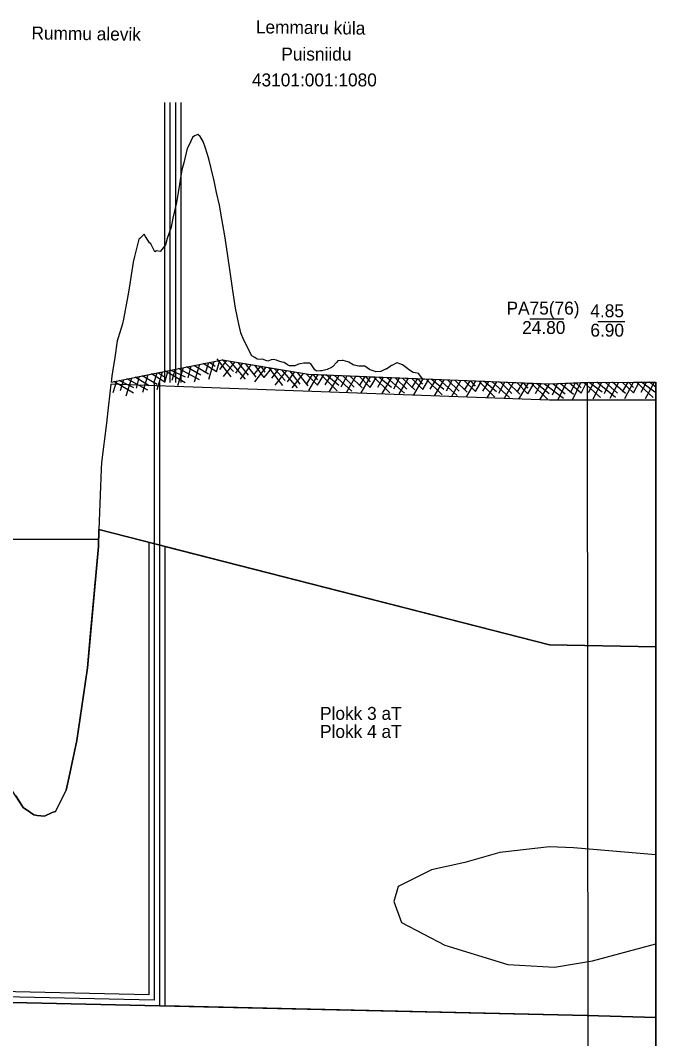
# Model space of a CAD drawing. Extents: x 509422 to 615075, y 6525431 to 6565970.
# Drawn here: x 514233.7 to 514351.7, y 6565493.4 to 6565682.4 of the extents above; entities that cross this region are included whole.
import ezdxf

# ---------------------------------------------------------------- set-up
doc = ezdxf.new("R2010")
doc.units = 0
for name, color, linetype in [('APIIR', 7, 'Continuous'), ('GEOLPUNKT', 7, 'Continuous'), ('PIIR', 7, 'Continuous'), ('PIIR_ME', 7, 'Continuous'), ('PIIR_TM', 7, 'Continuous'), ('PLOKK', 7, 'Continuous'), ('TÄIDE', 7, 'Continuous'), ('VEEKOGU', 7, 'Continuous')]:
    doc.layers.add(name, color=color, linetype=linetype)

msp = doc.modelspace()

# ---------------------------------------------------------------- linework, layer by layer
at = {"layer": 'APIIR'}
msp.add_line((514262.6, 6565615.21), (514262.6, 6565667.18), dxfattribs=at)
at = {"layer": 'GEOLPUNKT'}
for p, q in [((514328.4, 6565627.02), (514334.72, 6565627.02)), ((514340.99, 6565626.49), (514346.05, 6565626.49)), ((514339.02, 6565615.21), (514339.21, 6565457.21))]:
    msp.add_line(p, q, dxfattribs=at)
at = {"layer": 'PIIR'}
msp.add_line((514263.6, 6565615.21), (514263.6, 6565667.18), dxfattribs=at)
at = {"layer": 'PIIR_ME'}
for p, q in [((514258.6, 6565615.21), (514258.6, 6565500.52)), ((514259.6, 6565615.21), (514259.6, 6565499.5))]:
    msp.add_line(p, q, dxfattribs=at)
for points in [[(514258.6, 6565500.52), (514133.61, 6565503.33), (513936.09, 6565496.61)], [(514259.6, 6565499.5), (514133.61, 6565502.33), (513935.09, 6565495.58)]]:
    msp.add_lwpolyline(points, dxfattribs=at)
at = {"layer": 'PIIR_TM'}
for p, q in [((514260.6, 6565615.21), (514260.6, 6565667.18)), ((514261.6, 6565615.21), (514261.6, 6565667.18))]:
    msp.add_line(p, q, dxfattribs=at)
at = {"layer": 'PLOKK'}
for p, q in [((514257.6, 6565585.52), (514257.6, 6565501.54)), ((514260.6, 6565584.75), (514260.6, 6565499.47))]:
    msp.add_line(p, q, dxfattribs=at)
for points in [[(514232.92, 6565538.44), (514234.25, 6565536.3), (514235.62, 6565535.36), (514236.25, 6565534.95), (514236.86, 6565534.8), (514238.25, 6565534.71), (514239.68, 6565535.4), (514240.25, 6565535.56), (514240.8, 6565536.57), (514242.25, 6565539.54), (514242.77, 6565541.76), (514244.25, 6565548.73), (514245.78, 6565559.28), (514246.25, 6565562.25), (514246.71, 6565567.97), (514248.25, 6565584.73), (514248.35, 6565587.89), (514257.6, 6565585.52)], [(514260.6, 6565584.75), (514332.01, 6565566.47), (514351.75, 6565566.13)], [(514257.6, 6565501.54), (514133.6, 6565504.33), (513937.09, 6565497.65)], [(514351.75, 6565497.3), (514339.02, 6565497.71), (514260.6, 6565499.47)]]:
    msp.add_lwpolyline(points, dxfattribs=at)
at = {"layer": 'TÄIDE'}
for p, q in [((514262.98, 6565614.64), (514264.02, 6565617.95)), ((514267.01, 6565615.68), (514263.11, 6565617.77)), ((514267.25, 6565616.52), (514264.63, 6565618.07)), ((514264.9, 6565616.02), (514265.47, 6565618.24)), ((514268.72, 6565616.72), (514265.97, 6565618.34)), ((514266.1, 6565615.33), (514267.07, 6565618.56)), ((514270.15, 6565617.16), (514267.68, 6565618.68)), ((514268.13, 6565616.97), (514268.77, 6565618.9)), ((514268.77, 6565615.81), (514269.76, 6565619.1)), ((514269.95, 6565618.15), (514268.86, 6565618.92)), ((514270.15, 6565617.16), (514270.8, 6565619.31)), ((514272.89, 6565616.26), (514270.29, 6565619.58)), ((514270.82, 6565617.6), (514272.13, 6565619.27)), ((514273.32, 6565617.2), (514271.24, 6565619.42)), ((514271.46, 6565616.3), (514273.62, 6565619.02)), ((514275.59, 6565615.83), (514272.7, 6565619.17)), ((514273.75, 6565616.9), (514275.07, 6565618.77)), ((514276.11, 6565616.53), (514274.22, 6565618.91)), ((514274.62, 6565615.83), (514276.68, 6565618.5)), ((514277.57, 6565616.19), (514275.57, 6565618.69)), ((514277.1, 6565616.63), (514278.39, 6565618.21)), ((514279.06, 6565616.09), (514277.29, 6565618.39)), ((514277.29, 6565615.32), (514279.39, 6565618.04)), ((514279.23, 6565617.08), (514278.48, 6565618.19)), ((514279.06, 6565616.09), (514280.44, 6565617.86)), ((514282.53, 6565614.63), (514279.92, 6565617.95)), ((514282.96, 6565615.57), (514280.87, 6565617.79)), ((514253.4, 6565612.72), (514254.44, 6565616.02)), ((514257.43, 6565613.75), (514253.53, 6565615.84)), ((514257.67, 6565614.59), (514255.05, 6565616.15)), ((514255.32, 6565614.1), (514255.89, 6565616.32)), ((514259.14, 6565614.8), (514256.39, 6565616.42)), ((514256.52, 6565613.41), (514257.49, 6565616.64)), ((514260.57, 6565615.24), (514258.1, 6565616.76)), ((514258.55, 6565615.04), (514259.19, 6565616.98)), ((514259.19, 6565613.89), (514260.18, 6565617.18)), ((514260.37, 6565616.23), (514259.28, 6565617)), ((514260.57, 6565615.23), (514261.23, 6565617.39)), ((514264.33, 6565615.12), (514260.71, 6565617.28)), ((514264.4, 6565616.15), (514261.66, 6565617.47)), ((514261.92, 6565615.63), (514262.54, 6565617.65)), ((514280.46, 6565615.97), (514281.76, 6565617.64)), ((514281.09, 6565614.67), (514283.25, 6565617.39)), ((514285.22, 6565614.2), (514282.34, 6565617.54)), ((514283.38, 6565615.28), (514284.71, 6565617.14)), ((514285.75, 6565614.9), (514283.86, 6565617.29)), ((514284.26, 6565614.21), (514286.32, 6565616.87)), ((514287.2, 6565614.56), (514285.21, 6565617.06)), ((514288.97, 6565614.67), (514286.92, 6565616.72)), ((514286.96, 6565614.95), (514288.03, 6565616.68)), ((514287.31, 6565613.68), (514289.05, 6565616.64)), ((514289.01, 6565615.67), (514288.13, 6565616.68)), ((514288.97, 6565614.66), (514290.11, 6565616.6)), ((514292.59, 6565613.66), (514289.59, 6565616.62)), ((514290.37, 6565614.72), (514291.45, 6565616.54)), ((514292.9, 6565614.65), (514290.55, 6565616.58)), ((514291.16, 6565613.51), (514292.96, 6565616.48)), ((514295.32, 6565613.57), (514292.03, 6565616.52)), ((514293.36, 6565614.4), (514294.44, 6565616.42)), ((514295.75, 6565614.33), (514293.57, 6565616.46)), ((514294.36, 6565613.45), (514296.07, 6565616.36)), ((514297.24, 6565614.18), (514294.94, 6565616.4)), ((514298.73, 6565614.27), (514296.69, 6565616.33)), ((514296.72, 6565614.56), (514297.8, 6565616.29)), ((514297.07, 6565613.28), (514298.81, 6565616.25)), ((514298.77, 6565615.28), (514297.89, 6565616.28)), ((514298.73, 6565614.27), (514299.87, 6565616.2)), ((514302.36, 6565613.26), (514299.35, 6565616.23)), ((514300.13, 6565614.33), (514301.22, 6565616.15)), ((514302.66, 6565614.25), (514300.31, 6565616.19)), ((514300.93, 6565613.12), (514302.72, 6565616.09)), ((514305.09, 6565613.18), (514301.8, 6565616.13)), ((514303.12, 6565614.01), (514304.2, 6565616.03)), ((514305.52, 6565613.94), (514303.34, 6565616.07)), ((514304.13, 6565613.06), (514305.83, 6565615.97)), ((514307, 6565613.79), (514304.71, 6565616.01)), ((514308.49, 6565613.88), (514306.45, 6565615.94)), ((514306.48, 6565614.17), (514307.56, 6565615.9)), ((514306.83, 6565612.89), (514308.57, 6565615.86)), ((514308.53, 6565614.89), (514307.66, 6565615.89)), ((514308.49, 6565613.87), (514309.63, 6565615.81)), ((514312.12, 6565612.87), (514309.11, 6565615.83)), ((514250.56, 6565614.9), (514249.87, 6565608.79)), ((514250.99, 6565613.31), (514251.65, 6565615.46)), ((514254.75, 6565613.19), (514251.13, 6565615.36)), ((514254.82, 6565614.22), (514252.08, 6565615.55)), ((514252.34, 6565613.7), (514252.96, 6565615.73)), ((514309.89, 6565613.94), (514310.98, 6565615.76)), ((514312.42, 6565613.86), (514310.08, 6565615.79)), ((514310.69, 6565612.73), (514312.49, 6565615.7)), ((514314.85, 6565612.79), (514311.56, 6565615.74)), ((514312.88, 6565613.62), (514313.96, 6565615.64)), ((514315.28, 6565613.55), (514313.1, 6565615.67)), ((514313.89, 6565612.67), (514315.59, 6565615.57)), ((514316.76, 6565613.4), (514314.47, 6565615.62)), ((514318.26, 6565613.49), (514316.21, 6565615.55)), ((514316.24, 6565613.77), (514317.32, 6565615.5)), ((514316.59, 6565612.5), (514318.33, 6565615.46)), ((514318.3, 6565614.49), (514317.42, 6565615.5)), ((514318.26, 6565613.48), (514319.4, 6565615.42)), ((514321.88, 6565612.48), (514318.88, 6565615.44)), ((514319.66, 6565613.55), (514320.74, 6565615.37)), ((514322.19, 6565613.47), (514319.84, 6565615.4)), ((514320.45, 6565612.34), (514322.25, 6565615.31)), ((514324.61, 6565612.39), (514321.32, 6565615.34)), ((514322.64, 6565613.23), (514323.72, 6565615.25)), ((514325.04, 6565613.15), (514322.86, 6565615.28)), ((514323.65, 6565612.28), (514325.36, 6565615.18)), ((514326.52, 6565613.01), (514324.23, 6565615.23)), ((514328.02, 6565613.1), (514325.98, 6565615.16)), ((514326.01, 6565613.38), (514327.09, 6565615.11)), ((514326.36, 6565612.11), (514328.1, 6565615.07)), ((514328.06, 6565614.1), (514327.18, 6565615.11)), ((514328.02, 6565613.09), (514329.16, 6565615.03)), ((514331.64, 6565612.09), (514328.64, 6565615.05)), ((514329.42, 6565613.16), (514330.5, 6565614.97)), ((514331.95, 6565613.08), (514329.6, 6565615.01)), ((514330.22, 6565611.95), (514332.01, 6565614.91)), ((514334.61, 6565612.21), (514331.09, 6565614.87)), ((514332.58, 6565612.88), (514333.49, 6565614.98)), ((514334.97, 6565613), (514332.63, 6565614.94)), ((514333.66, 6565612.01), (514335.12, 6565615.04)), ((514336.46, 6565612.97), (514333.99, 6565615)), ((514337.94, 6565613.19), (514335.74, 6565615.07)), ((514335.92, 6565613.31), (514336.85, 6565615.12)), ((514336.37, 6565612.06), (514337.86, 6565615.16)), ((514337.9, 6565614.19), (514336.94, 6565615.12)), ((514337.94, 6565613.18), (514338.92, 6565615.21)), ((514341.53, 6565612.38), (514338.4, 6565615.21)), ((514339.26, 6565613.35), (514340.27, 6565615.21)), ((514341.8, 6565613.38), (514339.37, 6565615.21)), ((514340.11, 6565612.18), (514341.78, 6565615.22)), ((514344.26, 6565612.41), (514340.85, 6565615.22)), ((514342.26, 6565613.16), (514343.25, 6565615.22)), ((514344.66, 6565613.19), (514342.39, 6565615.22)), ((514343.31, 6565612.25), (514344.89, 6565615.23)), ((514346.15, 6565613.11), (514343.76, 6565615.22)), ((514347.64, 6565613.26), (514345.51, 6565615.23)), ((514345.61, 6565613.46), (514346.62, 6565615.23)), ((514346.02, 6565612.2), (514347.63, 6565615.24)), ((514347.63, 6565614.27), (514346.71, 6565615.23)), ((514347.64, 6565613.25), (514348.69, 6565615.24)), ((514351.3, 6565612.41), (514348.17, 6565615.24)), ((514349.03, 6565613.38), (514350.04, 6565615.25)), ((514351.57, 6565613.41), (514349.14, 6565615.24)), ((514349.88, 6565612.21), (514351.55, 6565615.25)), ((514351.75, 6565614.32), (514350.62, 6565615.25)), ((514351.75, 6565615.25), (514351.75, 6565452.19)), ((514351.75, 6565566.13), (514351.75, 6565611.91)), ((514248.35, 6565587.89), (514248.25, 6565584.73)), ((514248.35, 6565587.89), (514332.01, 6565566.47)), ((514248.35, 6565587.89), (514332.01, 6565566.47)), ((514332.01, 6565566.47), (514248.35, 6565587.89)), ((514332.01, 6565566.47), (514351.75, 6565566.13)), ((514332.01, 6565566.47), (514351.75, 6565566.13)), ((514351.75, 6565566.13), (514332.01, 6565566.47)), ((514351.75, 6565497.3), (514351.75, 6565566.13)), ((514351.75, 6565511), (514351.75, 6565527.49)), ((514351.75, 6565497.3), (514339.02, 6565497.71)), ((514351.75, 6565452.19), (514351.75, 6565497.3))]:
    msp.add_line(p, q, dxfattribs=at)
for points in [[(514308.43, 6565615.86), (514307.76, 6565616.8), (514307.73, 6565616.85), (514306.74, 6565617.03), (514306.73, 6565617.03), (514306.02, 6565617.5), (514305.73, 6565617.69), (514305.73, 6565617.7), (514304.73, 6565618.45), (514304.71, 6565618.46), (514303.73, 6565618.83), (514303.7, 6565618.82), (514302.73, 6565618.36), (514302.68, 6565618.31), (514301.73, 6565617.68), (514301.67, 6565617.7), (514300.73, 6565617.24), (514300.65, 6565617.24), (514299.73, 6565617.13), (514299.63, 6565617.2), (514298.73, 6565617.54), (514298.62, 6565617.6), (514297.73, 6565618.24), (514297.6, 6565618.22), (514296.73, 6565618.22), (514296.59, 6565618.19), (514295.73, 6565618.38), (514295.57, 6565618.48), (514294.73, 6565618.94), (514294.56, 6565619.04), (514293.73, 6565619.27), (514293.54, 6565619.24), (514292.73, 6565619.2), (514292.53, 6565618.98), (514291.73, 6565618.1), (514291.51, 6565617.96), (514290.73, 6565617.58), (514290.49, 6565617.54), (514289.73, 6565617.32), (514289.48, 6565617.32), (514288.73, 6565617.3), (514288.46, 6565617.56), (514287.73, 6565618.63), (514287.45, 6565618.77), (514286.73, 6565618.77), (514286.43, 6565618.75), (514285.73, 6565618.67), (514285.42, 6565618.56), (514284.73, 6565618.3), (514284.4, 6565618.26), (514283.73, 6565618.29), (514283.38, 6565618.46), (514282.73, 6565618.9), (514282.37, 6565618.93), (514281.73, 6565619.11), (514281.35, 6565619.31), (514280.73, 6565619.43), (514280.34, 6565619.36), (514279.73, 6565619.15), (514279.32, 6565619.24), (514278.73, 6565619.5), (514278.31, 6565619.42), (514277.73, 6565619.5), (514277.29, 6565619.8), (514276.73, 6565620.16), (514276.27, 6565621.03), (514275.73, 6565622.08), (514275.26, 6565623.01), (514274.73, 6565624.4), (514274.24, 6565626.33), (514273.73, 6565628.96), (514273.23, 6565632.27), (514272.73, 6565635.7), (514272.21, 6565639.11), (514271.73, 6565642.43), (514271.2, 6565645.57), (514270.73, 6565648.08), (514270.18, 6565650.47), (514269.73, 6565652.59), (514269.17, 6565654.89), (514268.73, 6565656.72), (514268.15, 6565658.65), (514267.73, 6565659.92), (514267.13, 6565660.87), (514266.73, 6565661.21), (514266.12, 6565660.94), (514265.73, 6565660.67), (514265.1, 6565659.3), (514264.73, 6565658.62), (514264.09, 6565655.94), (514263.73, 6565654.63), (514263.07, 6565650.47), (514262.73, 6565648.61), (514262.06, 6565645.69), (514261.73, 6565644.04), (514261.04, 6565641.88), (514260.73, 6565640.71), (514260.02, 6565639.87), (514259.73, 6565639.5), (514259.01, 6565639.59), (514258.73, 6565639.43), (514257.99, 6565640.89), (514257.73, 6565641.11), (514256.98, 6565642.25), (514256.73, 6565642.73), (514255.96, 6565641.92), (514255.73, 6565641.77), (514254.95, 6565638.58), (514254.73, 6565637.49), (514253.93, 6565632.67), (514253.73, 6565631.28), (514252.91, 6565626.93), (514252.73, 6565626.08), (514251.9, 6565623.48), (514251.73, 6565622.93), (514251.28, 6565619.83), (514250.88, 6565617.14)], [(514250.6, 6565615.25), (514271.29, 6565619.41), (514287.26, 6565616.71), (514332.01, 6565614.91), (514339.02, 6565615.21), (514351.75, 6565615.25)], [(514250.6, 6565615.25), (514271.29, 6565619.41), (514287.26, 6565616.71), (514308.43, 6565615.86)], [(514260.18, 6565617.18), (514269.76, 6565619.1)], [(514269.76, 6565619.1), (514271.29, 6565619.41), (514279.39, 6565618.04)], [(514279.39, 6565618.04), (514287.26, 6565616.71), (514289.05, 6565616.64)], [(514250.6, 6565615.25), (514260.18, 6565617.18)], [(514250.88, 6565617.14), (514250.73, 6565616.34), (514250.6, 6565615.25)], [(514289.05, 6565616.64), (514298.81, 6565616.25)], [(514298.81, 6565616.25), (514308.57, 6565615.86)], [(514308.57, 6565615.86), (514318.33, 6565615.46)], [(513925.75, 6565593.97), (513925.65, 6565458.63), (513955.28, 6565458.63), (513955.28, 6565458.63), (513955.28, 6565458.63), (514127.83, 6565447.57), (514149.74, 6565448.7), (514325.26, 6565449.69), (514351.75, 6565452.19), (514351.75, 6565615.25)], [(514351.75, 6565611.91), (514332.01, 6565611.92), (514250.56, 6565614.9)], [(514351.75, 6565611.91), (514332.01, 6565611.92), (514250.56, 6565614.9)], [(514318.33, 6565615.46), (514328.1, 6565615.07)], [(514328.1, 6565615.07), (514332.01, 6565614.91), (514337.86, 6565615.16)], [(514337.86, 6565615.16), (514339.02, 6565615.21), (514347.63, 6565615.24)], [(514347.63, 6565615.24), (514351.75, 6565615.25)], [(514249.87, 6565608.79), (514249.73, 6565607.64), (514248.85, 6565600.35), (514248.73, 6565599.09), (514248.62, 6565595.86), (514248.35, 6565587.89)], [(514248.25, 6565584.73), (514246.71, 6565567.97), (514246.25, 6565562.25), (514245.78, 6565559.28), (514244.25, 6565548.73), (514242.77, 6565541.76), (514242.25, 6565539.54), (514240.8, 6565536.57), (514240.25, 6565535.56), (514239.68, 6565535.4), (514238.25, 6565534.71), (514236.86, 6565534.8), (514236.25, 6565534.95), (514235.62, 6565535.36), (514234.25, 6565536.3), (514232.92, 6565538.44)], [(514351.75, 6565527.49), (514336.5, 6565528.82), (514332.01, 6565529.02), (514322.83, 6565527.92), (514316.33, 6565526.12), (514310.11, 6565524.73), (514303.9, 6565521.63), (514303.13, 6565518.83), (514304.57, 6565514.94), (514312.6, 6565510.74), (514324.26, 6565507.15), (514332.97, 6565506.65), (514340.04, 6565507.85), (514351.75, 6565511)], [(514351.75, 6565497.3), (514339.02, 6565497.71), (514133.61, 6565502.33), (513935.09, 6565495.58), (513925.65, 6565495.26)], [(513925.65, 6565495.26), (513935.09, 6565495.58), (514133.61, 6565502.33), (514339.02, 6565497.71), (514351.75, 6565497.3)], [(514339.02, 6565497.71), (514133.61, 6565502.33), (513935.09, 6565495.58)]]:
    msp.add_lwpolyline(points, dxfattribs=at)
at = {"layer": 'VEEKOGU'}
msp.add_lwpolyline([(514179.94, 6565586.13), (514248.29, 6565586.13), (514248.25, 6565584.73), (514248.25, 6565584.73), (514246.25, 6565562.25), (514244.25, 6565548.73), (514242.77, 6565541.76), (514242.25, 6565539.54), (514240.8, 6565536.57), (514240.25, 6565535.56), (514239.68, 6565535.4), (514238.25, 6565534.71), (514236.86, 6565534.8), (514236.25, 6565534.95), (514234.25, 6565536.3), (514232.25, 6565539.44)], dxfattribs=at)

# ---------------------------------------------------------------- texts
at = {"layer": 'APIIR'}
for s, p in [('Lemmaru küla', (514277.48, 6565680)), ('Rummu alevik', (514235.8, 6565678.86))]:
    msp.add_text(s, height=2.4, rotation=359.2633, dxfattribs=at).set_placement(p)
at = {"layer": 'GEOLPUNKT'}
for s, p in [('PA75(76)', (514324.05, 6565627.79)), ('4.85', (514339.61, 6565627.29)), ('24.80', (514326.95, 6565624.19)), ('6.90', (514339.62, 6565623.69))]:
    msp.add_text(s, height=2.4, dxfattribs=at).set_placement(p)
at = {"layer": 'PIIR'}
for s, p in [('Puisniidu', (514282.22, 6565674.94)), ('43101:001:1080', (514276.76, 6565670.14))]:
    msp.add_text(s, height=2.4, dxfattribs=at).set_placement(p)
at = {"layer": 'PLOKK'}
for s, p in [('Plokk 3 aT', (514289.41, 6565552.57)), ('Plokk 4 aT', (514289.41, 6565549.21))]:
    msp.add_text(s, height=2.4, dxfattribs=at).set_placement(p)

doc.saveas('drawing.dxf')
